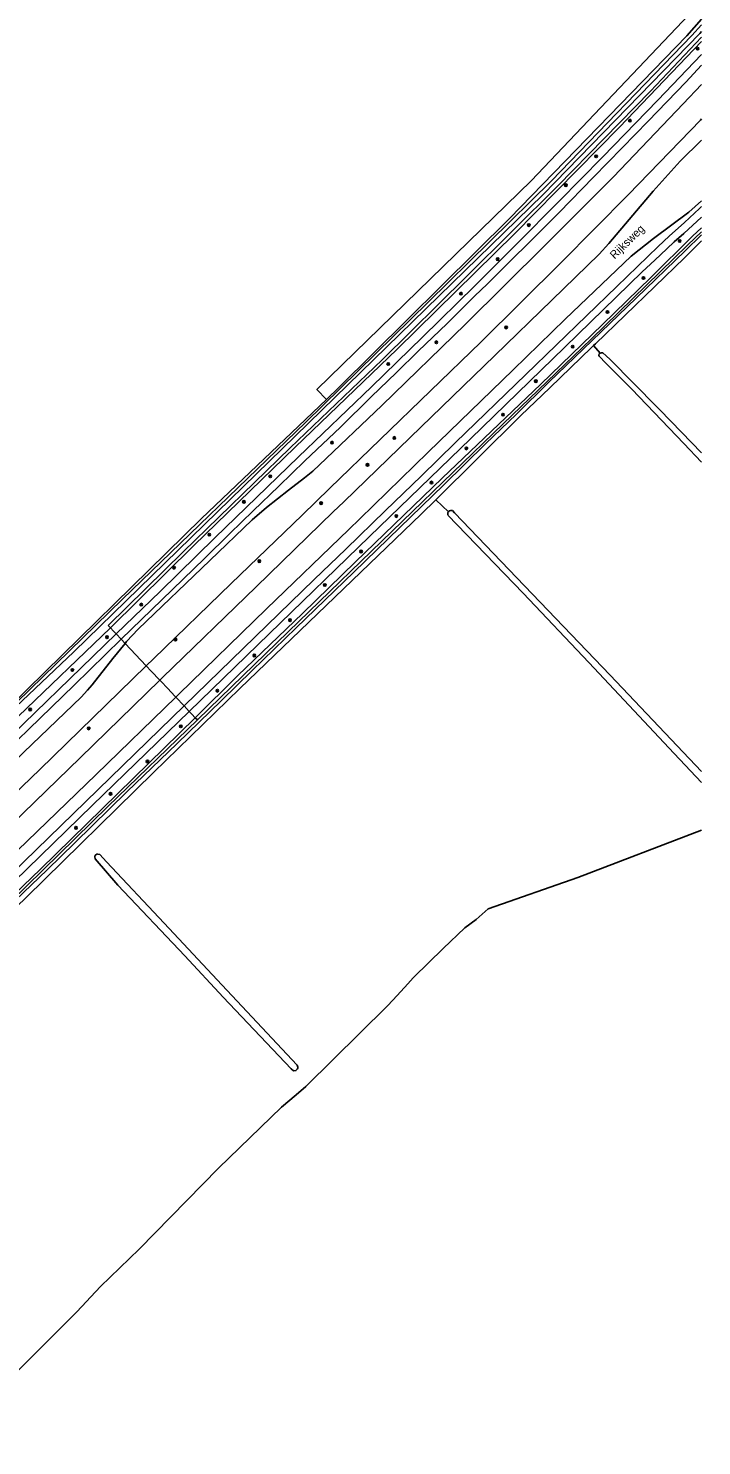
# Model space of a CAD drawing. Extents: x 136000 to 141000, y 400494 to 402006.
# Drawn here: x 140789.8 to 141000, y 400996.3 to 401439 of the extents above; entities that cross this region are included whole.
import ezdxf

# ---------------------------------------------------------------- set-up
doc = ezdxf.new("R2010")
doc.units = 0
for name, color, linetype in [('gg-anno-openbare ruimte label', 7, 'Continuous'), ('gg-knt-BGT kruinlijn', 7, 'Continuous'), ('gg-knt-bronhoudergrens', 7, 'Continuous'), ('gg-knt-onverhard', 7, 'Continuous'), ('gg-knt-verharding', 7, 'Continuous'), ('gg-kntw-bovenkant insteek waterloop', 7, 'Continuous'), ('gg-kntw-waterlijn', 7, 'Continuous'), ('gt-grn-groengrens', 7, 'Continuous'), ('gt-grn-weggrens', 7, 'Continuous'), ('gt-symb-boom', 7, 'Continuous'), ('gx-grn-maaiveld', 7, 'Continuous')]:
    doc.layers.add(name, color=color, linetype=linetype)

# ---------------------------------------------------------------- blocks, each defined once
blk = doc.blocks.new('gt0-BOOM')
at = {"layer": 'gt-symb-boom'}
for radius in [0.4, 0.2]:
    blk.add_circle((0, 0), radius, dxfattribs=at)

msp = doc.modelspace()

# ---------------------------------------------------------------- linework, layer by layer
at = {"layer": 'gg-knt-BGT kruinlijn'}
for p, q in [((140841.87, 401223.66), (140793.53, 401176.36)), ((140793.53, 401176.36), (140753.36, 401137.63))]:
    msp.add_line(p, q, dxfattribs=at)
at = {"layer": 'gg-knt-bronhoudergrens'}
msp.add_lwpolyline([(140786.54, 401019.77), (140802.21, 401035.37), (140804.75, 401037.99), (140806.42, 401039.74), (140809.28, 401042.74), (140812.33, 401045.94), (140824.39, 401057.67), (140849.18, 401082.96), (140868.8, 401102.01), (140871.41, 401104.2), (140874.12, 401106.48), (140876.4, 401108.4), (140901.84, 401133.59), (140902.05, 401133.74), (140904.94, 401136.91), (140908.24, 401140.53), (140909.95, 401142.43), (140910.12, 401142.6), (140919.34, 401151.52), (140926.09, 401158.06), (140929.63, 401160.64), (140933.34, 401163.98), (140961.39, 401173.77), (141000, 401188.49)], dxfattribs=at)
at = {"layer": 'gg-knt-onverhard'}
for p, q in [((140968.31, 401337.54), (140966.25, 401339.93)), ((140916.95, 401291.71), (140920.93, 401287.99))]:
    msp.add_line(p, q, dxfattribs=at)
at = {"layer": 'gg-knt-verharding'}
for points in [[(140817.19, 401249.84), (140830.94, 401263.11), (140847.97, 401279.79), (140874.11, 401305.19), (140896.87, 401326.97), (140912.8, 401342.53), (140929.18, 401358.52), (140942.04, 401371.42), (140955.54, 401384.99), (140969.09, 401398.72), (140986.33, 401416.54), (141000, 401430.85)], [(140818.77, 401248.15), (140831.41, 401260.51), (140844.74, 401273.34), (140852.72, 401281.15), (140859.97, 401288.3), (140867.93, 401295.96), (140876.12, 401303.85), (140887.2, 401314.46), (140896.84, 401323.89), (140904.72, 401331.5), (140911.52, 401338.18), (140920.53, 401346.84), (140926.14, 401352.46), (140929.1, 401355.28), (140933.16, 401359.15), (140939.07, 401365.1), (140947.64, 401373.58), (140955.5, 401381.48), (140966.2, 401392.47), (140975.19, 401401.66), (140983.25, 401409.95), (140995.05, 401422.17), (141000, 401427.46)], [(140838.43, 401227.32), (140867.99, 401256.09), (140879.04, 401266.79), (140888.89, 401276.28), (140901.32, 401288.35), (140912.4, 401299.13), (140923.19, 401309.64), (140945.07, 401330.82), (140973.54, 401358.38), (140986.41, 401370.88), (140989.87, 401374.08), (140994.62, 401378.39), (140999.36, 401382.72), (141000, 401383.33)], [(140840.02, 401225.63), (140864.99, 401249.84), (140896.33, 401280.27), (140927.78, 401310.8), (140957.28, 401339.41), (140981.42, 401362.94), (140985.38, 401366.61), (140989.09, 401370.12), (140991.42, 401372.27), (140994.45, 401374.95), (141000, 401380.05)], [(140817.19, 401249.84), (140777.45, 401211.37), (140726.57, 401161.97), (140689.03, 401125.48), (140635, 401073.01), (140595.5, 401034.84), (140558.09, 400998.61)], [(140818.77, 401248.15), (140804.02, 401233.79), (140772.17, 401202.98), (140722.71, 401155.05), (140684.77, 401118.22), (140655.49, 401089.8), (140626.74, 401061.96), (140588.93, 401025.07), (140559.72, 400996.84)], [(140838.43, 401227.32), (140788.44, 401178.78), (140752.86, 401144.26), (140714.51, 401107.15), (140677.61, 401071.41), (140644.33, 401039.14), (140613.73, 401009.38), (140579.11, 400975.78)], [(140604.48, 400996.86), (140615.11, 401007.07), (140648.96, 401040.37), (140680.95, 401071.29), (140713.9, 401103.26), (140743.9, 401132.4), (140781.32, 401168.5), (140809.77, 401196.3), (140840.02, 401225.63)]]:
    msp.add_lwpolyline(points, dxfattribs=at)
at = {"layer": 'gg-kntw-bovenkant insteek waterloop'}
msp.add_line((140814.72, 401252.45), (140815.43, 401251.7), dxfattribs=at)
for points in [[(140882.81, 401323.1), (140886.78, 401326.89), (140939.98, 401379.58), (140995.38, 401436.64), (141000, 401441.82)], [(140814.72, 401252.45), (140838.1, 401275.51), (140871.54, 401307.93), (140900.24, 401335.48), (140926.58, 401361.46), (140955.12, 401389.8), (140983.99, 401419.39), (141000, 401436.19)], [(140842.55, 401222.94), (140870.85, 401250.44), (140906.57, 401285.05), (140938.03, 401315.44), (140965.46, 401341.89), (140995.69, 401371.37), (141000, 401375.47)], [(140966.25, 401339.93), (140966.81, 401340.47), (140994.64, 401367.28), (140999.08, 401371.74), (141000, 401372.66)], [(140966.25, 401339.93), (140965.63, 401339.34), (140952.56, 401326.74), (140943.53, 401318.04), (140916.95, 401291.71)], [(140967.95, 401336.56), (140970.06, 401334.38), (140975.99, 401328.5), (140978.2, 401326.3), (140994.4, 401309.29), (141000, 401303.46)], [(140969.15, 401337.59), (140971.33, 401335.6), (140986.24, 401320.54), (140986.38, 401320.39), (140986.93, 401319.82), (140993.68, 401312.86), (141000, 401306.35)], [(140579.67, 401030.13), (140606.92, 401055.72), (140667.06, 401113.67), (140725.09, 401170.36), (140784.01, 401227.11), (140843.83, 401285.83), (140882.81, 401323.1)], [(140647.64, 401030.36), (140648.7, 401031.36), (140663.12, 401045.5), (140716.04, 401096.68), (140758.26, 401137.85), (140789.16, 401167.59), (140828.84, 401206.57), (140855.75, 401232.8), (140912.43, 401287.24), (140916.95, 401291.71)], [(140920.75, 401286.97), (140944.28, 401262.59), (140964.74, 401240.89), (140991.37, 401212.42), (141000, 401203.46)], [(140922.17, 401288.33), (140922.87, 401287.6), (140971.39, 401236.98), (141000, 401206.83)], [(140572.89, 401016.99), (140590.43, 401033.72), (140625.28, 401067.54), (140656.02, 401097.8), (140689.49, 401130.15), (140720.71, 401160.26), (140755.35, 401193.78), (140786.56, 401224.05), (140815.43, 401251.7)], [(140609.6, 400996.3), (140610.09, 400996.76), (140610.43, 400997.43), (140656.2, 401041.45), (140696.87, 401081.15), (140735.01, 401118.21), (140774.02, 401156.27), (140814.6, 401195.91), (140842.55, 401222.94)], [(140810.56, 401180.2), (140810.66, 401180.71), (140811.3, 401181.09), (140811.45, 401181.07), (140812.06, 401180.96), (140814.2, 401178.59), (140832.15, 401159.51), (140851.69, 401138.49), (140873.65, 401115.07), (140873.93, 401114.46), (140873.9, 401114.31), (140873.83, 401113.95), (140873.32, 401113.43), (140872.6, 401113.36), (140871.85, 401113.93), (140850.58, 401136.33), (140838.67, 401149.28), (140817.72, 401171.38), (140810.6, 401179.58), (140810.56, 401180.2)]]:
    msp.add_lwpolyline(points, dxfattribs=at)
for centre, radius, start, end in [((140968.78, 401336.8), 0.865, 170.9192, 196.5501), ((140968.79, 401336.8), 0.881, 122.9158, 170.8149), ((140968.78, 401336.8), 0.875, 65.1762, 122.3519), ((140921.79, 401287.32), 1.09, 142.1301, 198.5244), ((140921.78, 401287.31), 1.09, 100.9959, 141.7344), ((140921.78, 401287.32), 1.08, 69.1004, 101.052)]:
    msp.add_arc(centre, radius, start, end, dxfattribs=at)
at = {"layer": 'gg-kntw-waterlijn'}
for points in [[(140571.1, 401019.38), (140594.53, 401042.44), (140626.42, 401072.89), (140654.16, 401099.79), (140660.51, 401105.93), (140699.04, 401143.31), (140750.25, 401193.52), (140784.75, 401227.18), (140786.01, 401228.39), (140819.18, 401260.67), (140876.28, 401315.85), (140914.59, 401353.49), (140953.07, 401391.36), (140996.9, 401436.77), (141000, 401440.06)], [(140571.56, 401018.32), (140586.05, 401032.6), (140602.82, 401048.42), (140634.46, 401079.32), (140700.7, 401143.64), (140722.94, 401165.71), (140785.88, 401227.03), (140804.01, 401244.22), (140950.49, 401387.05), (140999.43, 401437.33), (141000, 401437.96)], [(140785.73, 401166.7), (140795.62, 401176.12), (140804.26, 401184.54), (140820.49, 401200.48), (140836.18, 401215.62), (140850.08, 401229.01), (140859.62, 401238.4), (140873.41, 401251.74), (140891.4, 401269.09), (140905.79, 401283.08), (140919.37, 401296.32), (140932.64, 401309.27), (140942.04, 401318.37), (140952.31, 401328.5), (140965.83, 401341.48), (140979.56, 401354.68), (140994.82, 401369.51), (141000, 401374.48)]]:
    msp.add_lwpolyline(points, dxfattribs=at)
at = {"layer": 'gt-grn-groengrens'}
msp.add_line((140842.55, 401222.94), (140841.87, 401223.66), dxfattribs=at)
msp.add_lwpolyline([(140882.81, 401323.1), (140879.88, 401326.17), (140946.91, 401391.48), (141000, 401447.38)], dxfattribs=at)
at = {"layer": 'gt-grn-weggrens'}
for p, q in [((140818.77, 401248.15), (140817.19, 401249.84)), ((140838.43, 401227.32), (140840.02, 401225.63))]:
    msp.add_line(p, q, dxfattribs=at)
at = {"layer": 'gx-grn-maaiveld'}
for p, q in [((140818.77, 401248.15), (140820, 401246.86)), ((140826.6, 401239.85), (140820, 401246.86)), ((140835.81, 401230.09), (140838.43, 401227.32))]:
    msp.add_line(p, q, dxfattribs=at)
for points in [[(140815.43, 401251.7), (140841.39, 401277.45), (140873.03, 401308.18), (140904.88, 401338.78), (140941.55, 401374.77), (140974.31, 401408.14), (141000, 401434.83)], [(140820, 401246.86), (140820.44, 401247.41), (140824.03, 401251.34), (140846.46, 401272.78), (140859.67, 401285.51), (140864.14, 401289.35), (140871.01, 401294.76), (140875.99, 401298.58), (140878.57, 401300.66), (140880.7, 401302.62), (140900.13, 401321.2), (140926.23, 401346.61), (140950.92, 401371.01), (140972.44, 401392.62), (140994.26, 401415.39), (141000, 401421.47)], [(140826.6, 401239.85), (140828.89, 401242.07), (140853.14, 401265.62), (140875.23, 401286.96), (140883.93, 401295.37), (140931.1, 401341), (140956.1, 401365.81), (140977.21, 401387.13), (140999.63, 401410.34), (141000, 401410.72)], [(140830.86, 401235.34), (140831.7, 401236.16), (140860.89, 401264.5), (140884.99, 401287.93), (140888.23, 401291.07), (140908.99, 401311.21), (140935.39, 401336.8), (140953.18, 401354.1), (140968.02, 401368.43), (140971.04, 401371.83), (140984.87, 401388.11), (140993.34, 401397.46), (141000, 401404.06)], [(140835.81, 401230.09), (140836.73, 401230.98), (140864.13, 401257.65), (140889.8, 401282.48), (140893.22, 401285.8), (140914.61, 401306.6), (140941.18, 401332.32), (140957.39, 401348.11), (140978.02, 401367.82), (140984.96, 401373.36), (140996.02, 401381.59), (141000, 401385.15)], [(140841.87, 401223.66), (140855.17, 401236.85), (140875.34, 401256.15), (140891.88, 401272.32), (140918.97, 401298.44), (140949.76, 401327.8), (140968.99, 401346.47), (140984.13, 401361.17), (140997.18, 401374.04), (141000, 401376.71)], [(140815.43, 401251.7), (140816.35, 401250.72), (140817.19, 401249.84)], [(140820, 401246.86), (140816.18, 401242.15), (140809.65, 401233.92), (140808.2, 401232.23), (140806.2, 401230.05), (140788.31, 401212.9), (140768.98, 401194.16), (140726.09, 401152.65), (140700.56, 401127.88), (140664.12, 401092.54), (140647.17, 401076.13), (140615.44, 401045.37), (140593.54, 401024.21), (140569.82, 401001.25), (140562.33, 400994)], [(140567.38, 400988.51), (140574.96, 400995.87), (140598.17, 401018.36), (140620.39, 401039.93), (140652.06, 401070.65), (140669.21, 401087.3), (140703.06, 401120.05), (140730.61, 401146.83), (140771.3, 401186.36), (140793.3, 401207.44), (140826.6, 401239.85)], [(140830.86, 401235.34), (140828.12, 401238.24), (140826.6, 401239.85)], [(140571.63, 400983.9), (140572.87, 400985.11), (140594.86, 401006.4), (140620.57, 401031.31), (140633.38, 401043.76), (140657.05, 401066.71), (140684.08, 401092.95), (140710.08, 401118.18), (140733.95, 401141.32), (140756.11, 401162.84), (140781.04, 401187.01), (140805.9, 401211.1), (140830.86, 401235.34)], [(140835.81, 401230.09), (140835.54, 401230.38), (140833.31, 401232.74), (140831.09, 401235.09), (140830.86, 401235.34)], [(140576.5, 400978.61), (140577.64, 400979.72), (140599.71, 401001.08), (140625.34, 401026.09), (140638.53, 401038.81), (140662.07, 401061.63), (140689.61, 401088.29), (140714.63, 401112.53), (140738.85, 401136.08), (140760.71, 401157.33), (140786.38, 401182.2), (140810.9, 401205.86), (140835.81, 401230.09)], [(140841.87, 401223.66), (140840.8, 401224.8), (140840.02, 401225.63)]]:
    msp.add_lwpolyline(points, dxfattribs=at)

# ---------------------------------------------------------------- block references
at = {"layer": 'gt-symb-boom'}
for p in [(140998.74, 401432.63), (140977.6, 401410.18), (140967.08, 401399.01), (140957.6, 401390.02), (140946.06, 401377.54), (140993.14, 401372.56), (140936.31, 401366.91), (140981.84, 401361.01), (140924.84, 401356.14), (140970.59, 401350.39), (140938.96, 401345.57), (140917.17, 401340.93), (140959.73, 401339.57), (140902.15, 401334.15), (140948.22, 401328.8), (140937.96, 401318.3), (140884.57, 401309.59), (140904.04, 401311.05), (140926.55, 401307.77), (140865.3, 401299.04), (140895.65, 401302.64), (140915.65, 401297.1), (140857.07, 401291.1), (140881.17, 401290.68), (140904.65, 401286.64), (140846.27, 401280.84), (140861.88, 401272.54), (140893.65, 401275.59), (140835.26, 401270.49), (140882.36, 401265.09), (140825.02, 401258.98), (140871.47, 401254.1), (140814.31, 401248.79), (140835.68, 401248.07), (140860.32, 401243.06), (140803.51, 401238.54), (140848.78, 401232.08), (140790.32, 401226.2), (140808.62, 401220.31), (140837.38, 401220.94), (140826.95, 401209.95), (140815.44, 401199.85), (140804.63, 401189.27)]:
    msp.add_blockref('gt0-BOOM', p, dxfattribs=at)

# ---------------------------------------------------------------- texts
at = {"layer": 'gg-anno-openbare ruimte label'}
msp.add_text('Rijksweg', height=2.5, rotation=44.2, dxfattribs=at).set_placement((140972.79, 401366.79))

doc.saveas('drawing.dxf')
